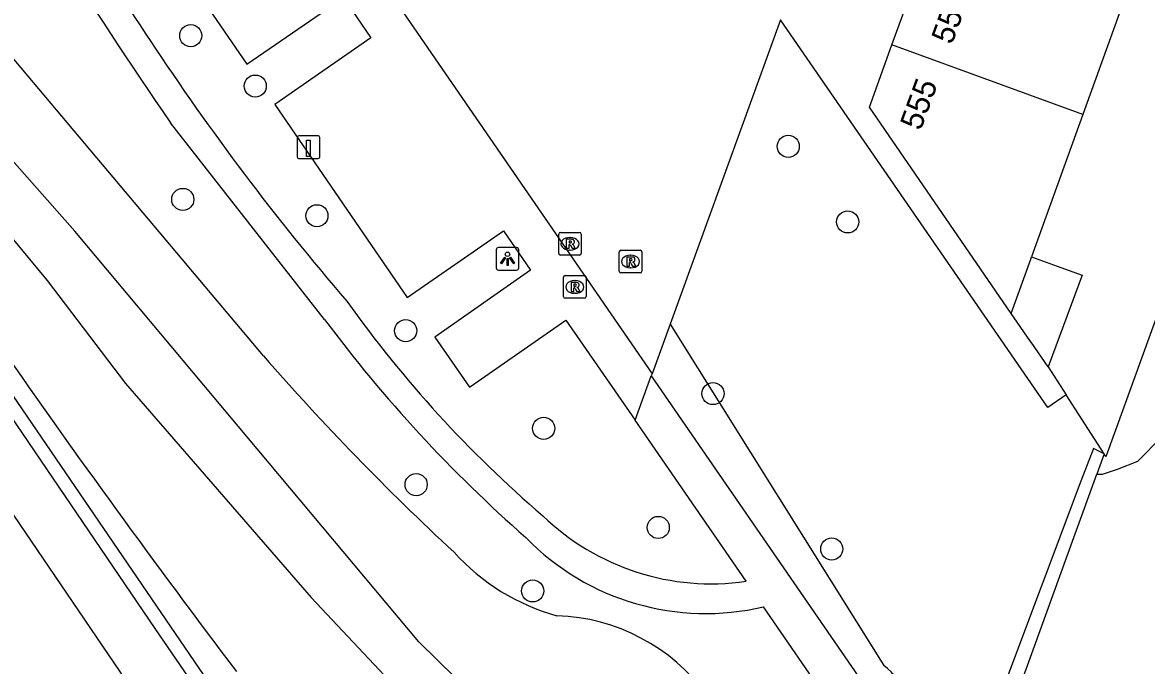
# Model space of a CAD drawing. Extents: x 155275 to 156263, y 382654 to 383635.
# Drawn here: x 155754.22 to 155803.92, y 383430.5 to 383458.92 of the extents above; entities that cross this region are included whole.
import ezdxf

# ---------------------------------------------------------------- set-up
doc = ezdxf.new("R2010")
doc.units = 0
for name, color, linetype in [('IMGEO_Boom', 7, 'Continuous'), ('IMGEO_Erf', 7, 'Continuous'), ('IMGEO_Groenvoorziening', 7, 'Continuous'), ('IMGEO_Haag', 7, 'Continuous'), ('IMGEO_Kademuur', 7, 'Continuous'), ('IMGEO_Laadpaal', 7, 'Continuous'), ('IMGEO_Lichtpunt', 7, 'Continuous'), ('IMGEO_Meer_plas_ven_vijver', 7, 'Continuous'), ('IMGEO_Pand', 7, 'Continuous'), ('IMGEO_Pand_nummerreeks', 7, 'Continuous'), ('IMGEO_Parkeervlak_halfverhard', 7, 'Continuous'), ('IMGEO_Rijbaan_lokaal_open', 7, 'Continuous'), ('IMGEO_Rioolput', 7, 'Continuous'), ('IMGEO_Voetpad_halfverhard', 7, 'Continuous'), ('IMGEO_Voetpad_open', 7, 'Continuous'), ('IMGEO_Waterloop', 7, 'Continuous')]:
    doc.layers.add(name, color=color, linetype=linetype)

msp = doc.modelspace()

# ---------------------------------------------------------------- linework, layer by layer
at = {"layer": 'IMGEO_Boom'}
for centre in [(155761.666, 383458.338), (155764.513, 383456.11), (155788.082, 383453.444), (155761.313, 383451.098), (155767.24, 383450.378), (155790.711, 383450.107), (155771.165, 383445.296), (155784.753, 383442.518), (155777.268, 383440.98), (155771.63, 383438.493), (155782.332, 383436.598), (155790.004, 383435.647), (155776.781, 383433.795)]:
    msp.add_circle(centre, 0.489, dxfattribs=at)
at = {"layer": 'IMGEO_Erf'}
for points in [[(155834.138, 383528.04), (155802.128, 383439.717), (155802.044, 383439.848)], [(155799.575, 383443.694), (155800.366, 383442.462)]]:
    msp.add_lwpolyline(points, dxfattribs=at)
at = {"layer": 'IMGEO_Groenvoorziening'}
for points in [[(155764.88, 383444.182), (155752.897, 383458.412), (155745.162, 383469.764)], [(155800.366, 383442.462), (155799.563, 383441.901), (155787.734, 383459.039)], [(155782.858, 383445.59), (155792.313, 383430.497)], [(155802.044, 383439.848), (155800.366, 383442.462)]]:
    msp.add_lwpolyline(points, dxfattribs=at)
for centre, radius, start, end in [((156126.216, 383704.552), 454.626, 214.86993, 217.11432), ((155851.53, 383519.859), 115.044, 221.13282, 227.15858), ((155780.365, 383441.868), 9.506, 222.0201, 254.7003), ((155777.574, 383424.156), 8.547, 36.1781, 88.103), ((155790.593, 383428.284), 2.803, 343.6584, 52.1548)]:
    msp.add_arc(centre, radius, start, end, dxfattribs=at)
at = {"layer": 'IMGEO_Haag'}
msp.add_lwpolyline([(155723.759, 383485.312), (155724.227, 383485.725), (155777.645, 383407.499)], dxfattribs=at)
at = {"layer": 'IMGEO_Kademuur'}
for points in [[(155802.044, 383439.848), (155801.583, 383440.095), (155801.017, 383438.651), (155795.838, 383424.87), (155793.028, 383416.849), (155793.465, 383416.67)], [(155802.044, 383439.848), (155801.722, 383438.959)], [(155793.465, 383416.67), (155793.639, 383416.625), (155800.706, 383436.152), (155801.722, 383438.959)]]:
    msp.add_lwpolyline(points, dxfattribs=at)
at = {"layer": 'IMGEO_Laadpaal'}
for p, q in [((155767.286, 383453.91), (155766.445, 383453.91)), ((155767.286, 383453.91), (155766.445, 383453.91)), ((155766.37, 383453.826), (155766.37, 383452.985)), ((155766.37, 383453.826), (155766.37, 383452.985)), ((155767.37, 383452.994), (155767.37, 383453.835)), ((155767.37, 383452.994), (155767.37, 383453.835)), ((155766.454, 383452.91), (155767.295, 383452.91)), ((155766.454, 383452.91), (155767.295, 383452.91))]:
    msp.add_line(p, q, dxfattribs=at)
msp.add_lwpolyline([(155766.785, 383453.723), (155766.945, 383453.723), (155766.945, 383452.99), (155766.785, 383452.99), (155766.785, 383453.723)], dxfattribs=at)
for centre, start, end in [((155766.448, 383453.832), 92.4484, 184.2845), ((155766.448, 383453.832), 92.4484, 184.2845), ((155767.292, 383453.832), 2.4484, 94.2845), ((155767.292, 383453.832), 2.4484, 94.2845), ((155766.448, 383452.988), 182.4484, 274.2845), ((155766.448, 383452.988), 182.4484, 274.2845), ((155767.292, 383452.988), 272.4484, 4.2845), ((155767.292, 383452.988), 272.4484, 4.2845)]:
    msp.add_arc(centre, 0.0779, start, end, dxfattribs=at)
at = {"layer": 'IMGEO_Lichtpunt'}
for p, q in [((155776.073, 383448.973), (155775.265, 383448.973)), ((155776.073, 383448.973), (155775.265, 383448.973)), ((155775.171, 383448.878), (155775.171, 383448.071)), ((155775.171, 383448.878), (155775.171, 383448.071)), ((155776.167, 383448.071), (155776.167, 383448.878)), ((155776.167, 383448.071), (155776.167, 383448.878)), ((155775.265, 383447.977), (155776.073, 383447.977)), ((155775.265, 383447.977), (155776.073, 383447.977))]:
    msp.add_line(p, q, dxfattribs=at)
for points in [[(155775.545, 383448.542), (155775.584, 383448.514), (155775.396, 383448.252), (155775.358, 383448.279), (155775.545, 383448.542)], [(155775.647, 383448.494), (155775.694, 383448.494), (155775.694, 383448.172), (155775.647, 383448.172), (155775.647, 383448.494)], [(155775.757, 383448.514), (155775.795, 383448.541), (155775.982, 383448.279), (155775.943, 383448.251), (155775.757, 383448.514)]]:
    msp.add_lwpolyline(points, dxfattribs=at)
msp.add_circle((155775.67, 383448.676), 0.0994, dxfattribs=at)
for centre, start, end in [((155775.265, 383448.878), 90, 180), ((155775.265, 383448.878), 90, 180), ((155776.073, 383448.878), 0, 90), ((155776.073, 383448.878), 0, 90), ((155775.265, 383448.071), 180, 270), ((155775.265, 383448.071), 180, 270), ((155776.073, 383448.071), 270, 0), ((155776.073, 383448.071), 270, 360)]:
    msp.add_arc(centre, 0.0946, start, end, dxfattribs=at)
at = {"layer": 'IMGEO_Meer_plas_ven_vijver'}
msp.add_lwpolyline([(155801.722, 383438.959), (155801.973, 383438.955), (155802.639, 383439.172), (155803.541, 383439.534), (155804.583, 383440.594), (155809.395, 383452.096), (155810.94, 383456.516), (155817.567, 383475.003), (155826.387, 383498.439), (155831.377, 383511.689), (155832.532, 383515.106), (155833.021, 383516.146), (155833.72, 383517.195), (155834.455, 383518.079), (155835.622, 383518.636), (155836.89, 383519.063), (155838.457, 383519.394), (155840.158, 383519.527), (155841.365, 383519.524), (155842.905, 383519.259)], dxfattribs=at)
at = {"layer": 'IMGEO_Pand'}
for points in [[(155792.668, 383457.927), (155794.142, 383461.972)], [(155803.038, 383460.22), (155801.109, 383454.856)], [(155797.945, 383446.061), (155791.667, 383455.179), (155792.668, 383457.927)], [(155801.109, 383454.856), (155792.668, 383457.927)], [(155801.109, 383454.856), (155798.842, 383448.557)], [(155797.945, 383446.061), (155798.805, 383448.453), (155798.842, 383448.557)], [(155798.842, 383448.557), (155799.972, 383448.148), (155801.07, 383447.75), (155799.575, 383443.694)], [(155799.575, 383443.694), (155798.819, 383444.792), (155798.769, 383444.864), (155797.945, 383446.061)]]:
    msp.add_lwpolyline(points, dxfattribs=at)
at = {"layer": 'IMGEO_Parkeervlak_halfverhard'}
for points in [[(155758.294, 383465.605), (155764.146, 383457.078), (155768.412, 383460.022), (155769.624, 383458.239), (155765.386, 383455.301), (155771.239, 383446.769), (155775.493, 383449.71), (155776.691, 383447.968), (155772.453, 383445.011), (155773.985, 383442.8), (155778.247, 383445.759), (155781.307, 383441.344)], [(155782.062, 383443.394), (155782.026, 383443.296)]]:
    msp.add_lwpolyline(points, dxfattribs=at)
at = {"layer": 'IMGEO_Rijbaan_lokaal_open'}
for points in [[(155746.332, 383495.256), (155782.062, 383443.394)], [(155787.734, 383459.039), (155782.858, 383445.59)], [(155782.858, 383445.59), (155782.062, 383443.394)]]:
    msp.add_lwpolyline(points, dxfattribs=at)
at = {"layer": 'IMGEO_Rioolput'}
for p, q in [((155777.931, 383448.712), (155777.931, 383449.564)), ((155778.006, 383449.638), (155778.858, 383449.638)), ((155778.419, 383449.418), (155778.444, 383449.418)), ((155778.932, 383449.564), (155778.932, 383448.712)), ((155778.858, 383448.638), (155778.006, 383448.638)), ((155778.442, 383448.858), (155778.417, 383448.858)), ((155780.607, 383447.928), (155780.607, 383448.78)), ((155780.682, 383448.854), (155781.534, 383448.854)), ((155781.095, 383448.634), (155781.12, 383448.634)), ((155781.608, 383448.78), (155781.608, 383447.928)), ((155781.118, 383448.074), (155781.093, 383448.074)), ((155778.143, 383446.806), (155778.143, 383447.658)), ((155778.218, 383447.732), (155779.07, 383447.732)), ((155778.631, 383447.512), (155778.656, 383447.512)), ((155779.144, 383447.658), (155779.144, 383446.806)), ((155781.534, 383447.854), (155780.682, 383447.854)), ((155778.654, 383446.952), (155778.629, 383446.952)), ((155779.07, 383446.732), (155778.218, 383446.732))]:
    msp.add_line(p, q, dxfattribs=at)
for points in [[(155777.931, 383448.712), (155777.931, 383449.564)], [(155778.006, 383449.638), (155778.858, 383449.638)], [(155778.932, 383449.564), (155778.932, 383448.712)], [(155778.52, 383449.336), (155778.268, 383449.338), (155778.268, 383448.938)], [(155778.268, 383448.938), (155778.392, 383448.938), (155778.392, 383449.1), (155778.403, 383449.1)], [(155778.446, 383449.257), (155778.392, 383449.257), (155778.392, 383449.176)], [(155778.392, 383449.176), (155778.444, 383449.176)], [(155778.45, 383449.071), (155778.521, 383448.938), (155778.661, 383448.938), (155778.596, 383449.064)], [(155778.858, 383448.638), (155778.006, 383448.638)], [(155780.607, 383447.928), (155780.607, 383448.78)], [(155780.682, 383448.854), (155781.534, 383448.854)], [(155781.196, 383448.552), (155780.944, 383448.554), (155780.944, 383448.154)], [(155781.122, 383448.473), (155781.068, 383448.473), (155781.068, 383448.392)], [(155781.608, 383448.78), (155781.608, 383447.928)], [(155780.944, 383448.154), (155781.068, 383448.154), (155781.068, 383448.316), (155781.079, 383448.316)], [(155781.068, 383448.392), (155781.12, 383448.392)], [(155781.126, 383448.287), (155781.197, 383448.154), (155781.337, 383448.154), (155781.272, 383448.28)], [(155778.143, 383446.806), (155778.143, 383447.658)], [(155778.218, 383447.732), (155779.07, 383447.732)], [(155778.732, 383447.43), (155778.48, 383447.432), (155778.48, 383447.032)], [(155779.144, 383447.658), (155779.144, 383446.806)], [(155781.534, 383447.854), (155780.682, 383447.854)], [(155778.48, 383447.032), (155778.604, 383447.032), (155778.604, 383447.194), (155778.615, 383447.194)], [(155778.658, 383447.351), (155778.604, 383447.351), (155778.604, 383447.27)], [(155778.604, 383447.27), (155778.656, 383447.27)], [(155778.662, 383447.165), (155778.733, 383447.032), (155778.873, 383447.032), (155778.808, 383447.158)], [(155779.07, 383446.732), (155778.218, 383446.732)]]:
    msp.add_lwpolyline(points, dxfattribs=at)
for centre, radius, start, end in [((155778.008, 383449.562), 0.0765, 91.552, 178.448), ((155778.008, 383449.562), 0.0765, 91.552, 178.448), ((155778.856, 383449.562), 0.0765, 1.552, 88.448), ((155778.856, 383449.562), 0.0765, 1.552, 88.448), ((155778.402, 383449.047), 0.0533, 26.0293, 88.6989), ((155778.428, 383449.365), 0.19, 274.7715, 282.9687), ((155778.452, 383449.161), 0.0964, 77.0061, 93.1865), ((155778.466, 383449.218), 0.0378, 276.6634, 79.6772), ((155778.519, 383449.226), 0.109, 350.3612, 89.416), ((155778.517, 383449.226), 0.112, 277.5842, 350.9817), ((155778.501, 383449.011), 0.108, 29.5134, 73.7905), ((155778.008, 383448.714), 0.0765, 181.552, 268.448), ((155778.008, 383448.714), 0.0765, 181.552, 268.448), ((155778.856, 383448.714), 0.0765, 271.552, 358.448), ((155778.856, 383448.714), 0.0765, 271.552, 358.448), ((155780.684, 383448.778), 0.0765, 91.552, 178.448), ((155780.684, 383448.778), 0.0765, 91.552, 178.448), ((155781.104, 383448.581), 0.19, 274.7715, 282.9687), ((155781.128, 383448.377), 0.0964, 77.0061, 93.1865), ((155781.142, 383448.434), 0.0378, 276.6634, 79.6772), ((155781.195, 383448.442), 0.109, 350.3612, 89.416), ((155781.193, 383448.442), 0.112, 277.5842, 350.9817), ((155781.532, 383448.778), 0.0765, 1.552, 88.448), ((155781.532, 383448.778), 0.0765, 1.552, 88.448), ((155780.684, 383447.93), 0.0765, 181.552, 268.448), ((155780.684, 383447.93), 0.0765, 181.552, 268.448), ((155781.078, 383448.263), 0.0533, 26.0293, 88.6989), ((155781.177, 383448.227), 0.108, 29.5134, 73.7905), ((155781.532, 383447.93), 0.0765, 271.552, 358.448), ((155781.532, 383447.93), 0.0765, 271.552, 358.448), ((155778.22, 383447.656), 0.0765, 91.552, 178.448), ((155778.22, 383447.656), 0.0765, 91.552, 178.448), ((155778.731, 383447.32), 0.109, 350.3612, 89.416), ((155779.068, 383447.656), 0.0765, 1.552, 88.448), ((155779.068, 383447.656), 0.0765, 1.552, 88.448), ((155778.614, 383447.141), 0.0533, 26.0293, 88.6989), ((155778.64, 383447.459), 0.19, 274.7715, 282.9687), ((155778.664, 383447.255), 0.0964, 77.0061, 93.1865), ((155778.678, 383447.312), 0.0378, 276.6634, 79.6772), ((155778.729, 383447.32), 0.112, 277.5842, 350.9817), ((155778.713, 383447.105), 0.108, 29.5134, 73.7905), ((155778.22, 383446.808), 0.0765, 181.552, 268.448), ((155778.22, 383446.808), 0.0765, 181.552, 268.448), ((155779.068, 383446.808), 0.0765, 271.552, 358.448), ((155779.068, 383446.808), 0.0765, 271.552, 358.448)]:
    msp.add_arc(centre, radius, start, end, dxfattribs=at)
for centre, major_axis, ratio, start_param, end_param in [((155778.418, 383449.138), (-0.387, 0.002), 0.722429, 4.712389, 7.853982), ((155778.443, 383449.138), (-0.39, 0.002), 0.717154, 1.570796, 4.712389), ((155781.094, 383448.354), (-0.387, 0.002), 0.722429, 4.712389, 7.853982), ((155781.119, 383448.354), (-0.39, 0.002), 0.717154, 1.570796, 4.712389), ((155778.63, 383447.232), (-0.387, 0.002), 0.722429, 4.712389, 7.853982), ((155778.655, 383447.232), (-0.39, 0.002), 0.717154, 1.570796, 4.712389)]:
    msp.add_ellipse(centre, major_axis=major_axis, ratio=ratio, start_param=start_param, end_param=end_param, dxfattribs=at)
at = {"layer": 'IMGEO_Voetpad_halfverhard'}
for points in [[(155767.576, 383445.793), (155760.763, 383454.492)], [(155782.026, 383443.296), (155791.926, 383428.938), (155788.632, 383420.112), (155786.497, 383417.047), (155778.735, 383405.903)], [(155781.307, 383441.344), (155782.026, 383443.296)], [(155786.215, 383434.22), (155781.307, 383441.344)], [(155777.645, 383407.499), (155785.035, 383418.096), (155785.37, 383418.576), (155786.992, 383420.901), (155789.946, 383428.782), (155786.989, 383433.092)]]:
    msp.add_lwpolyline(points, dxfattribs=at)
for centre, radius, start, end in [((155923.166, 383566.527), 197.298, 209.08671, 214.6002), ((155914.464, 383561.979), 186.238, 210.9903, 213.8953), ((155854.36, 383520.351), 113.137, 213.37066, 220.68055), ((155811.586, 383477.215), 52.803, 215.4321, 229.4069), ((155818.316, 383483.725), 63.351, 216.7806, 228.67568), ((155784.671, 383444.812), 10.704, 225.9474, 278.2956), ((155784.434, 383443.89), 11.096, 224.2371, 283.3124)]:
    msp.add_arc(centre, radius, start, end, dxfattribs=at)
at = {"layer": 'IMGEO_Voetpad_open'}
for points in [[(155777.308, 383407.016), (155760.092, 383432.137), (155746.216, 383452.521), (155723.759, 383485.312)], [(155725.215, 383479.049), (155734.512, 383465.559), (155774.449, 383406.803), (155776.093, 383404.417)]]:
    msp.add_lwpolyline(points, dxfattribs=at)
at = {"layer": 'IMGEO_Waterloop'}
for points in [[(155784.59, 383418.94), (155771.747, 383431.539), (155756.539, 383449.702), (155749.851, 383457.256), (155746.049, 383462.013)], [(155745.459, 383459.436), (155747.4, 383456.9), (155750.156, 383453.198), (155753.026, 383450.252), (155755.32, 383447.516), (155758.776, 383442.965), (155766.987, 383433.504), (155773.01, 383427.092), (155778.762, 383421.492), (155783.545, 383417.443)]]:
    msp.add_lwpolyline(points, dxfattribs=at)

# ---------------------------------------------------------------- texts
at = {"layer": 'IMGEO_Pand_nummerreeks'}
for s, rotation, p in [('557', 69.7805, (155795.316, 383457.907)), ('555', 69.7863, (155793.932, 383454.105))]:
    msp.add_text(s, height=1, rotation=rotation, dxfattribs=at).set_placement(p)

doc.saveas('drawing.dxf')
